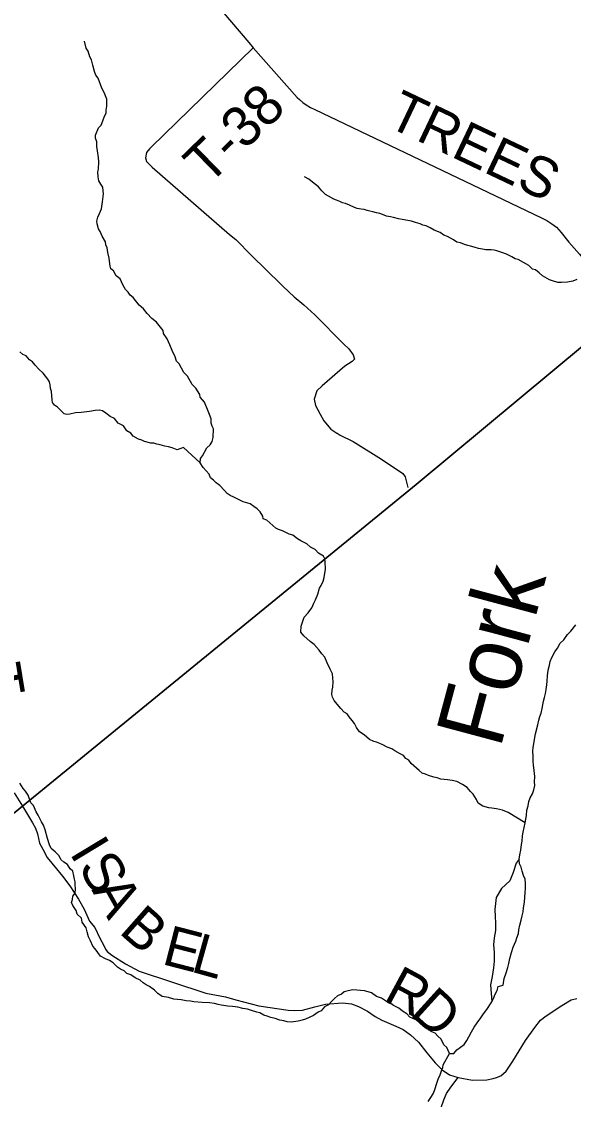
# Model space of a CAD drawing. Extents: x 1310247 to 1664935, y 235267 to 584339.
# Drawn here: x 1489144 to 1493259, y 331618 to 339657 of the extents above; entities that cross this region are included whole.
import ezdxf

# ---------------------------------------------------------------- set-up
doc = ezdxf.new("R2010")
doc.units = 0
for name, color, linetype in [('GM_X_County_Road', 7, 'Continuous'), ('GM_X_County_Road_Text', 7, 'Continuous'), ('GM_X_Minor_Lake', 7, 'Continuous'), ('GM_X_Minor_River', 7, 'Continuous'), ('GM_X_Minor_River_Text', 7, 'Continuous'), ('GM_X_Township', 7, 'Continuous'), ('GM_X_Township_Road', 7, 'Continuous'), ('GM_X_Township_Road_Text', 7, 'Continuous')]:
    doc.layers.add(name, color=color, linetype=linetype)

msp = doc.modelspace()

# ---------------------------------------------------------------- linework, layer by layer
at = {"layer": 'GM_X_County_Road'}
for points in [[(1489090.2, 333905.1), (1489150.3, 333806.3), (1489226.5, 333681.1), (1489247.4, 333640.4), (1489262.4, 333598), (1489278.6, 333529.4), (1489303.5, 333484.6), (1489333.9, 333423.7), (1489403.7, 333337.7), (1489448.4, 333284.4), (1489504.5, 333210.8), (1489568, 333111), (1489612.1, 333037.7), (1489649.9, 332948.5), (1489690.6, 332899.4), (1489728.6, 332820.2), (1489757.3, 332767.3), (1489770.5, 332738.9), (1489782.1, 332722.6), (1489817.4, 332693.7), (1489919.8, 332628.9), (1490020.5, 332574.2), (1490518.6, 332411.3), (1490666, 332383.5), (1490741.5, 332361.6), (1490912.5, 332317.2), (1491131.8, 332283.6), (1491181.7, 332280.3), (1491239.9, 332284.9), (1491330.5, 332308.7), (1491411.1, 332328.7), (1491537.5, 332339.6), (1491605.4, 332331.9), (1491656.8, 332310.5), (1491724, 332276.7), (1491781, 332237.2), (1491830.3, 332209.9), (1491881.8, 332186.6), (1491935.3, 332165.2), (1491990.7, 332139.7), (1492043.7, 332100.3), (1492104.3, 332044.6), (1492166.3, 331964.9), (1492228.4, 331891.1), (1492281.1, 331837.7), (1492336.2, 331802.2), (1492399.7, 331780.5)], [(1492399.7, 331780.5), (1492505.3, 331761.9), (1492613.4, 331765.2), (1492659.7, 331774), (1492685.9, 331781.4), (1492718.3, 331794.6), (1492757.2, 331827.7), (1492807.2, 331904.7), (1492901.2, 332058.8), (1492971.8, 332155.2), (1493013.2, 332210.4), (1493056.1, 332241.4), (1493172.1, 332318.7), (1493243.3, 332361), (1493285.6, 332372)]]:
    msp.add_lwpolyline(points, dxfattribs=at)
at = {"layer": 'GM_X_Minor_Lake'}
msp.add_lwpolyline([(1492853.7, 333410.3), (1492831.8, 333379.5), (1492808.7, 333311.6), (1492785.7, 333249.7), (1492722.7, 333192.5), (1492683.6, 333124.8), (1492672.1, 333034.6), (1492675.4, 332982.4), (1492678.6, 332932.1), (1492677.8, 332877.9), (1492668.9, 332823.8), (1492664.1, 332771.7), (1492667.3, 332717.4), (1492668.3, 332649.1), (1492663.5, 332599), (1492652.5, 332534.9), (1492641.5, 332472.8), (1492649.8, 332346.2)], dxfattribs=at)
at = {"layer": 'GM_X_Minor_River'}
for points in [[(1489626.6, 339457.8), (1489613.2, 339512)], [(1490727.8, 336109.4), (1490699.8, 336122), (1490676, 336138.5), (1490658.3, 336160.9), (1490622.8, 336197.7), (1490595, 336216.2), (1490575.3, 336236.7), (1490553.5, 336255.1), (1490541.9, 336281.5), (1490498.6, 336330.4), (1490475.1, 336367), (1490477.7, 336399.1), (1490494.2, 336418.9), (1490525.4, 336478.7), (1490549.9, 336500.3), (1490564.4, 336524.2), (1490573, 336554.2), (1490574.2, 336618.5), (1490564.5, 336638.8), (1490558.9, 336663), (1490557.5, 336695.1), (1490546, 336727.5), (1490534.4, 336751.8), (1490507.4, 336818.6), (1490475.9, 336855.3), (1490472.3, 336875.4), (1490443, 336924.2), (1490417.4, 336950.7), (1490382.3, 337011.6), (1490354.7, 337040.2), (1490319.7, 337105.1), (1490299.9, 337123.6), (1490288.4, 337155.9), (1490267.2, 337204.5), (1490249.8, 337245), (1490230.6, 337291.5), (1490203.1, 337330.2), (1490199.5, 337352.4), (1490150.4, 337415.5), (1490116.7, 337442.2), (1490081.2, 337479), (1490053.8, 337515.6), (1490020.1, 337542.3), (1489976.9, 337599.3), (1489953.1, 337617.8), (1489939.4, 337640.2), (1489919.7, 337658.6), (1489900.2, 337693.1), (1489878.9, 337737.7), (1489849.1, 337760.3), (1489829.7, 337798.8), (1489809.9, 337813.2), (1489804.2, 337833.4), (1489800.9, 337869.6), (1489797.3, 337891.8), (1489788, 337934.1), (1489782.6, 337970.4), (1489773, 337992.7), (1489769.3, 338014.8), (1489744, 338057.5), (1489730.5, 338091.8), (1489716.8, 338112.2), (1489707.4, 338148.5), (1489705.8, 338168.6), (1489712.4, 338198.6), (1489724.9, 338226.6), (1489739.6, 338260.5), (1489748.6, 338312.5), (1489755.7, 338372.7), (1489752.1, 338394.9), (1489750.6, 338423), (1489734.9, 338445.4), (1489721.3, 338469.7), (1489715.8, 338498), (1489712.4, 338536.2), (1489716.8, 338556.2), (1489719.8, 338610.4), (1489718.4, 338642.6), (1489711.3, 338692.9), (1489705.8, 338725.2), (1489704.4, 338759.3), (1489694.9, 338787.6), (1489695.3, 338809.7), (1489718.4, 338865.6), (1489736.9, 338885.3), (1489749.5, 338917.3), (1489762.2, 338951.2), (1489774.7, 338975.1), (1489775.1, 338997.2), (1489779.6, 339027.2), (1489780.5, 339077.5), (1489761.3, 339128), (1489743.8, 339160.5), (1489715, 339235.3), (1489697.4, 339257.7), (1489687.8, 339284), (1489674.6, 339332.4), (1489665.2, 339370.8), (1489653.6, 339393.1), (1489640.3, 339437.5), (1489626.6, 339457.8)], [(1493285.5, 337733.3), (1493255.2, 337721.7), (1493214.8, 337712.4), (1493170.5, 337711.1), (1493142.4, 337711.6), (1493102.4, 337722.3), (1493080.5, 337730.8), (1493028.7, 337759.8), (1493003, 337784.3), (1492975.3, 337804.9), (1492953.3, 337811.3), (1492927.6, 337837.9), (1492885.8, 337860.7), (1492846, 337881.5), (1492824, 337887.9), (1492800.2, 337902.3), (1492760.3, 337923.1), (1492724.4, 337933.8), (1492688.4, 337948.5), (1492668.4, 337952.8), (1492644.4, 337955.3), (1492606.2, 337955.9), (1492580.1, 337960.4), (1492550.1, 337964.9), (1492520.1, 337973.5), (1492492.1, 337982), (1492472.1, 337988.3), (1492446.1, 337994.8), (1492416.2, 338007.4), (1492390.1, 338011.9), (1492364.3, 338030.4), (1492320.5, 338053.2), (1492292.6, 338063.8), (1492264.8, 338084.3), (1492220.9, 338101.2), (1492191.1, 338119.8), (1492161.2, 338134.3), (1492137.2, 338138.8), (1492115.3, 338149.2), (1492081.2, 338157.8), (1492051.3, 338168.4), (1491983.2, 338181.6), (1491955.1, 338186.1), (1491917.1, 338196.8), (1491895.1, 338201.2), (1491865, 338205.7), (1491835.1, 338218.3), (1491815.1, 338224.7), (1491791.1, 338231.1), (1491763.1, 338237.6), (1491741.1, 338244), (1491721.1, 338248.4), (1491699.1, 338254.8), (1491675.1, 338259.2), (1491647, 338263.7), (1491627, 338270.1), (1491589.2, 338286.8), (1491559.2, 338299.4), (1491537.2, 338305.8), (1491517.3, 338314.2), (1491491.4, 338324.7), (1491471.4, 338333.1), (1491433.6, 338353.8), (1491409.7, 338368.3), (1491384.1, 338394.8), (1491358.5, 338423.4), (1491336.7, 338441.9), (1491312.9, 338460.3), (1491287.2, 338482.9), (1491253.3, 338499.5)], [(1490474.4, 336368.5), (1490475.1, 336367), (1490350.6, 336479.7), (1490324.3, 336470.1), (1490304, 336462.4), (1490266.1, 336479.1), (1490240.1, 336485.6), (1490212.1, 336490.1), (1490178.1, 336500.8), (1490152.1, 336505.2), (1490130.1, 336511.6), (1490108, 336514), (1490062, 336524.9), (1490042, 336535.2), (1490016, 336541.7), (1489976.3, 336564.5), (1489958.6, 336586.9), (1489928.8, 336605.5), (1489903.3, 336642.1), (1489863.5, 336662.9), (1489836, 336697.6), (1489804.1, 336712.2), (1489772.4, 336736.8), (1489748.5, 336753.3), (1489726.5, 336757.7), (1489692.3, 336756.3), (1489650, 336749), (1489587.5, 336742), (1489547.3, 336738.7), (1489504.9, 336729.4), (1489482.8, 336727.8), (1489462.8, 336732.1), (1489411.4, 336781.3), (1489389.5, 336795.7), (1489373.8, 336816.1), (1489372.2, 336836.2), (1489367.3, 336898.6), (1489359.6, 336920.8), (1489358.1, 336949), (1489352.5, 336969.2), (1489340.8, 336989.5), (1489305.4, 337034.3), (1489273.8, 337065), (1489246.2, 337095.6), (1489224.6, 337120.1), (1489202.7, 337134.5), (1489179.1, 337163.1), (1489153.2, 337173.6), (1489131.4, 337194)], [(1492898.3, 333680.4), (1492773.5, 333757), (1492729.6, 333775.9), (1492685.5, 333784.7), (1492649.5, 333791.3), (1492627.4, 333793.7), (1492583.4, 333806.5), (1492549.7, 333827.2), (1492536.1, 333855.6), (1492510.7, 333894.2), (1492490.9, 333914.6), (1492467.4, 333945.2), (1492431.6, 333965.9), (1492389.8, 333988.7), (1492353.7, 333997.4), (1492319.7, 334002), (1492295.6, 334004.4), (1492269.5, 334006.9), (1492243.6, 334017.4), (1492217.5, 334021.8), (1492179.6, 334034.6), (1492155.6, 334045), (1492131.6, 334051.5), (1492107.9, 334072), (1492088.1, 334088.4), (1492048.5, 334123.2), (1492030.9, 334147.7), (1492009, 334160.1), (1491991.3, 334182.5), (1491967.4, 334195), (1491927.6, 334217.8), (1491903.8, 334234.2), (1491869.8, 334244.9), (1491838, 334263.5), (1491816, 334271.9), (1491790.1, 334282.4), (1491770.1, 334288.8), (1491738.2, 334301.4), (1491698.7, 334338.3), (1491664.9, 334359), (1491641.3, 334391.5), (1491627.8, 334421.9), (1491610.1, 334444.3), (1491586.5, 334472.8), (1491570.9, 334495.2), (1491548.9, 334505.6), (1491525.3, 334534.2), (1491497.8, 334566.8), (1491476.2, 334593.3), (1491462.5, 334617.7), (1491456.9, 334637.9), (1491459.5, 334670), (1491465.9, 334694), (1491468.6, 334732.1), (1491463.7, 334792.5), (1491444.2, 334827), (1491422.9, 334873.6), (1491405.6, 334916.1), (1491382, 334942.6), (1491364.4, 334969.1), (1491324.9, 335011.9), (1491297.2, 335034.5), (1491249.7, 335075.5), (1491226.1, 335102.1), (1491228.9, 335148.2), (1491250.2, 335214.2), (1491281, 335247.8), (1491307.8, 335285.5), (1491322.5, 335319.5), (1491337, 335345.3), (1491353.8, 335387.2), (1491366.7, 335431.2), (1491379.1, 335451.1), (1491393.8, 335483), (1491400.3, 335511), (1491404.9, 335543.1), (1491409.4, 335571.2), (1491408.5, 335629.5), (1491404.8, 335649.6), (1491395.1, 335669.9), (1491359.3, 335692.6), (1491333.7, 335719.2), (1491297.8, 335735.9), (1491270.2, 335762.5), (1491226.4, 335785.3), (1491202.5, 335799.8), (1491166.8, 335826.5), (1491138.8, 335835.1), (1491114.9, 335847.5), (1491089, 335860), (1491061.1, 335868.6), (1491041.1, 335879), (1490971.9, 335938.4), (1490945.9, 335948.9), (1490942.3, 335969.1), (1490922.7, 335999.6), (1490901.1, 336024), (1490875.2, 336040.6), (1490847.5, 336061.1), (1490795.5, 336076.1), (1490727.8, 336109.4)], [(1492335.1, 331961.8), (1492367.1, 331961.7), (1492389.6, 331987.4), (1492417.9, 332007), (1492444.3, 332026.6), (1492464.8, 332056.4), (1492479.3, 332086.2), (1492497.9, 332122), (1492518.5, 332157.8), (1492541.1, 332189.5), (1492567.7, 332227.2), (1492588.2, 332257), (1492612.8, 332288.6), (1492649.8, 332346.2), (1492662.2, 332372.1), (1492674.7, 332402), (1492689.2, 332429.8), (1492697.7, 332459.8), (1492733.9, 332469.2), (1492742.8, 332521.2), (1492757.5, 332563.1), (1492770.1, 332601), (1492776.7, 332633), (1492785.3, 332669), (1492798.1, 332714.9), (1492810.7, 332754.8), (1492829.5, 332798.7), (1492837.9, 332824.6), (1492848.4, 332854.5), (1492852.9, 332882.5), (1492859.5, 332918.6), (1492868.1, 332954.5), (1492876.7, 332988.5), (1492885.2, 333018.5), (1492887.7, 333046.5), (1492894.4, 333088.5), (1492897, 333126.6), (1492899.6, 333158.7), (1492902.2, 333194.8), (1492902.7, 333228.9), (1492899.3, 333261), (1492885.7, 333289.3), (1492876.2, 333319.6), (1492868.7, 333349.8), (1492857.2, 333376.1), (1492853.7, 333410.3), (1492858.3, 333442.3), (1492866.9, 333478.3), (1492871.5, 333518.3), (1492876, 333544.4), (1492878.7, 333584.4), (1492883.1, 333612.5), (1492891.7, 333646.4), (1492898.3, 333680.4), (1492904.7, 333708.4), (1492909.2, 333736.4), (1492911.9, 333776.5), (1492920.4, 333808.5), (1492927, 333840.5), (1492937.4, 333866.4), (1492953.9, 333896.2), (1492964.5, 333928.1), (1492971, 333960.1), (1492969.4, 333986.2), (1492970.1, 334026.3), (1492966.9, 334072.6), (1492961.6, 334112.8), (1492960, 334138.9), (1492958.6, 334177), (1492957.3, 334217.2), (1492959.7, 334243.2), (1492964.2, 334269.2), (1492968.7, 334303.3), (1492977.4, 334345.3), (1492994.6, 334413.2), (1493001.2, 334447.2), (1493007.6, 334473.2), (1493018.1, 334499.1), (1493026.6, 334533.1), (1493035.6, 334589.1), (1493044, 334615), (1493050.5, 334645), (1493055, 334675), (1493059.6, 334711.1), (1493064.1, 334737.1), (1493066.7, 334777.2), (1493071.4, 334819.2), (1493080.1, 334857.2), (1493086.6, 334885.2), (1493097.1, 334915.1), (1493119.8, 334956.9), (1493140.2, 334982.6), (1493160.9, 335020.4), (1493187.3, 335046), (1493216, 335085.6), (1493240.5, 335111.3), (1493277.3, 335156.8)], [(1489523.9, 333109.8), (1489526.4, 333133.9), (1489542.9, 333157.7), (1489545.5, 333189.8), (1489544, 333218), (1489544.4, 333240.1), (1489538.7, 333260.3), (1489533.1, 333286.5), (1489525.7, 333320.8), (1489506, 333339.2), (1489486.4, 333369.7), (1489460.6, 333388.2), (1489436.8, 333406.7), (1489425.3, 333435.1), (1489393.7, 333465.8), (1489366, 333490.4), (1489352.4, 333516.7), (1489337.2, 333563.2), (1489320.3, 333629.8), (1489306.8, 333664.2), (1489293.2, 333688.6), (1489268, 333739.3), (1489252.3, 333763.6), (1489233.1, 333810.2), (1489213.4, 333830.7), (1489194.3, 333887.2), (1489174.7, 333917.7), (1489157, 333938.1), (1489131.6, 333976.8)], [(1492288.3, 331876.5), (1492335.1, 331961.8), (1492315.7, 332004.3), (1492292, 332024.8), (1492272.7, 332067.4), (1492246.9, 332089.9), (1492227.3, 332112.4), (1492203.3, 332122.8), (1492183.4, 332135.2), (1492167.8, 332159.6), (1492140, 332176.2), (1492118.1, 332186.6), (1492092.3, 332209.1), (1492060.4, 332221.8), (1492038.5, 332232.2), (1492016.8, 332256.7), (1491985, 332275.3), (1491957.3, 332299.9), (1491917.4, 332318.7), (1491897.6, 332333.1), (1491871.7, 332343.6), (1491828, 332372.5), (1491790, 332385.2), (1491752.3, 332414), (1491728.3, 332420.4), (1491700.3, 332427), (1491672.3, 332431.5), (1491644.2, 332434), (1491614, 332434.5), (1491579.8, 332429), (1491549.4, 332419.5), (1491529.1, 332403.8), (1491500.7, 332390.2), (1491478.2, 332370.5), (1491457.8, 332350.7), (1491433.1, 332323), (1491402.7, 332307.5), (1491378.1, 332279.8), (1491355.8, 332270.1), (1491321.2, 332244.6), (1491262.4, 332217.5), (1491236.1, 332209.9), (1491205.9, 332202.3), (1491153.5, 332195.2), (1491125.4, 332197.7), (1491099.4, 332204.2), (1491069.3, 332208.7), (1491035.4, 332221.4), (1491003.3, 332228), (1490975.4, 332238.5), (1490951.4, 332247), (1490921.6, 332263.5), (1490899.6, 332270), (1490857.6, 332280.7), (1490827.6, 332291.3), (1490793.5, 332295.9), (1490757.5, 332306.6), (1490717.4, 332311.3), (1490681.3, 332313.9), (1490633.2, 332320.8), (1490609.2, 332327.2), (1490583.2, 332333.7), (1490545.1, 332338.4), (1490490.9, 332341.3), (1490428.6, 332346.4), (1490404.6, 332350.9), (1490370.5, 332353.5), (1490334.4, 332360.1), (1490280.3, 332367.1), (1490240.3, 332377.8), (1490192.2, 332386.7), (1490160.4, 332407.4), (1490134.8, 332434), (1490097.1, 332460.7), (1490073.2, 332473.2), (1490051.3, 332487.6), (1490029.6, 332508.1), (1489991.7, 332524.9), (1489957.9, 332547.5), (1489930, 332558.1), (1489910.2, 332576.5), (1489882.3, 332589.1), (1489858.5, 332603.5), (1489826.9, 332636.2), (1489799.1, 332654.8), (1489771.2, 332667.4), (1489733.3, 332686.1), (1489713.8, 332714.6), (1489692.1, 332741.1), (1489676.4, 332761.5), (1489659.1, 332802), (1489643.5, 332830.4), (1489634.1, 332868.7), (1489626.6, 332897), (1489597.2, 332939.7), (1489591.8, 332969.9), (1489558.1, 333000.7), (1489552.6, 333026.9), (1489527.1, 333063.5), (1489515.5, 333087.8), (1489523.9, 333109.8)], [(1492177, 331603.8), (1492199.6, 331639.5), (1492216.1, 331665.3), (1492226.5, 331693.2), (1492239.3, 331739.1), (1492249.8, 331769.1), (1492264.4, 331800.9), (1492274.9, 331830.9), (1492285.3, 331856.8), (1492288.3, 331876.5)]]:
    msp.add_lwpolyline(points, dxfattribs=at)
at = {"layer": 'GM_X_Township'}
for points in [[(1474902.6, 317724.2), (1475415.4, 321906.2), (1475424.8, 322383.7), (1477153.5, 323824.7), (1482366.2, 328165.1), (1483452.9, 329069.8), (1486515.6, 331606), (1487825, 332723.4), (1489150.3, 333806.3), (1492086.9, 336205.7), (1493858.3, 337680), (1493981.8, 337782.7), (1494191.9, 337957.6), (1499473.1, 342306)], [(1499473.1, 342306), (1494191.9, 337957.6), (1493981.8, 337782.7), (1493858.3, 337680), (1492086.9, 336205.7), (1489150.3, 333806.3), (1487825, 332723.4), (1486515.6, 331606), (1483452.9, 329069.8), (1482366.2, 328165.1), (1477153.5, 323824.7)]]:
    msp.add_lwpolyline(points, dxfattribs=at)
at = {"layer": 'GM_X_Township_Road'}
for points in [[(1488466.3, 341100.7), (1488484.6, 341101.7), (1488968.6, 341054.2), (1489132.1, 341036.3), (1489191.5, 341030.4), (1489236.1, 341018.5), (1489280.7, 340999.7), (1489316.3, 340972.9), (1489358, 340940.2), (1489400.6, 340903.6), (1489443.2, 340864.9), (1490072.3, 340369.6), (1490138.7, 340315.1), (1490191.2, 340255.6), (1490240.7, 340206.1), (1490277.4, 340157.6), (1490524.1, 339873.2), (1490838.7, 339501.1)], [(1490838.7, 339501.1), (1490872.1, 339461.7), (1491199.5, 339091.3), (1491217.1, 339074.8), (1491240.6, 339054.2), (1491266.1, 339035.5), (1491297.6, 339016.6), (1491331.2, 339001.7), (1492564.2, 338412)], [(1490872.1, 339461.7), (1490113.6, 338724.1), (1490112.8, 338723.4)], [(1490112.8, 338723.4), (1490098.5, 338709.2), (1490075.7, 338679.7), (1490068.6, 338639.8), (1490075.9, 338613.6), (1490118.8, 338570.3), (1490693.6, 338070.1), (1490742.6, 338030.8), (1490859.5, 337913.4), (1491076.6, 337699.2), (1491077.4, 337698.4)], [(1492564.2, 338412), (1493020.5, 338193.8), (1493060, 338174.7), (1493097.3, 338149.7), (1493132.7, 338124.7), (1493167.6, 338083.7), (1493225.7, 338012), (1493303.3, 337921.8), (1493336.3, 337882.8), (1493359.7, 337860.2), (1493379.2, 337842), (1493414.8, 337826.7), (1493447.1, 337821), (1493478.6, 337817), (1493518.5, 337811.9), (1493582.4, 337806.2), (1493744.2, 337794), (1493763, 337791.8), (1493771.9, 337785.3), (1493783.6, 337770.9), (1493829.1, 337715.7)], [(1491077.4, 337698.4), (1491095.4, 337680.7), (1491177.4, 337604.3), (1491249.8, 337544.3), (1491329.8, 337470), (1491548.1, 337251.8), (1491583.2, 337216.8), (1491617.9, 337171.8), (1491627.1, 337139.5), (1491608.6, 337121.9), (1491553.6, 337087.3), (1491385.6, 336941.3), (1491346.5, 336902.2), (1491326.8, 336840.5), (1491335.6, 336794.2), (1491369.9, 336729.1), (1491398.5, 336678.3), (1491450.9, 336616.7), (1491496, 336588)], [(1491496, 336588), (1491496.8, 336587.5), (1491519.7, 336572.8), (1491616.5, 336524.2), (1491827, 336392.3), (1491986.3, 336285.9), (1492005.6, 336261.4), (1492023.5, 336182.7)], [(1492059, 330718.3), (1492059.2, 330719.7), (1492124.8, 331211.9), (1492140.6, 331281.7), (1492215.2, 331378.1), (1492238.1, 331413.6), (1492257.8, 331479.3), (1492271.9, 331559.1), (1492293.3, 331614.8), (1492312.6, 331662.4), (1492343.8, 331709.7), (1492399.7, 331780.5)]]:
    msp.add_lwpolyline(points, dxfattribs=at)

# ---------------------------------------------------------------- texts
at = {"layer": 'GM_X_County_Road_Text'}
for s, rotation, p in [('T', 279.32385, (1488835.2, 334845.5)), ('I', 301.16925, (1489497.7, 333456.7)), ('S', 300.97436, (1489561.3, 333351.5)), ('A', 299.24833, (1489664.3, 333180.1)), ('B', 318.58944, (1489862.4, 332864.1)), ('E', 345.53514, (1490182.1, 332629.6)), ('L', 344.38367, (1490397.9, 332573.9)), ('R', 331.61756, (1491831.8, 332360.5)), ('D', 317.79076, (1492033, 332254.4))]:
    msp.add_text(s, height=300, rotation=rotation, dxfattribs=at).set_placement(p)
at = {"layer": 'GM_X_Minor_River_Text'}
msp.add_text('Fork', height=500.1, rotation=75.00469, dxfattribs=at).set_placement((1492712.2, 334225.3))
at = {"layer": 'GM_X_Township_Road_Text'}
for s, rotation, p in [('T-38', 44.20018, (1490536.9, 338429.8)), ('TREES', 334.5918, (1491854.7, 338883))]:
    msp.add_text(s, height=300, rotation=rotation, dxfattribs=at).set_placement(p)

doc.saveas('drawing.dxf')
